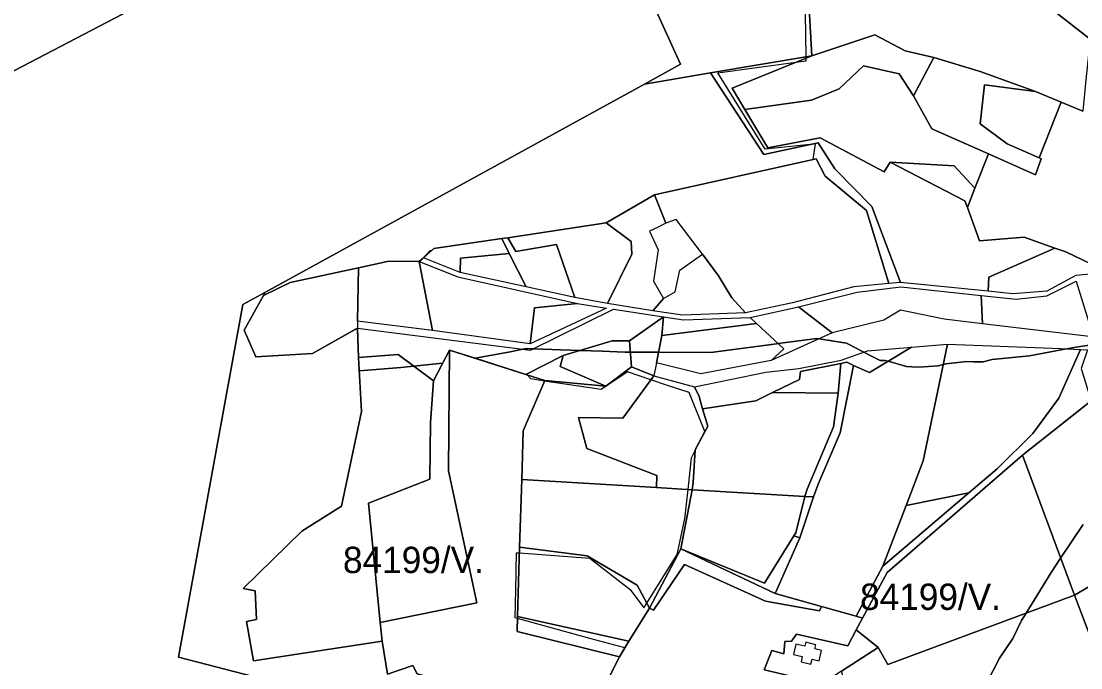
# Model space of a CAD drawing. Extents: x -477304 to -465429, y -1159113 to -1149210.
# Drawn here: x -472989 to -472386, y -1156419 to -1156050 of the extents above; entities that cross this region are included whole.
import ezdxf

# ---------------------------------------------------------------- set-up
doc = ezdxf.new("R2010")
doc.units = 0
for name, color, linetype in [('BPEJ_s', 7, 'Continuous'), ('orna_s', 7, 'Continuous'), ('PUPFL_s', 7, 'Continuous'), ('trav_porost_s', 7, 'Continuous'), ('zahrada_s', 7, 'Continuous')]:
    doc.layers.add(name, color=color, linetype=linetype)

msp = doc.modelspace()

# ---------------------------------------------------------------- linework, layer by layer
at = {"layer": 'BPEJ_s'}
for points in [[(-472783.69, -1156403.4), (-472857.08, -1156414.67), (-472860.9, -1156392.25), (-472855.32, -1156391.08), (-472856.05, -1156374.79), (-472862.8, -1156373.32), (-472829.43, -1156340.79), (-472806.88, -1156326.38), (-472795.42, -1156272.52), (-472796.68, -1156249.32), (-472797.09, -1156241.69), (-472797.76, -1156225.72), (-472798.86, -1156225.56), (-472823.38, -1156239.43), (-472855.75, -1156241.42), (-472862.23, -1156226.24), (-472851.22, -1156206.37), (-472836.19, -1156198.97), (-472797.18, -1156190.62), (-472779.89, -1156186.92), (-472762.54, -1156187.11), (-472762.43, -1156187.15), (-472761.79, -1156186.5), (-472761.33, -1156186.02), (-472756.36, -1156180.85), (-472755.48, -1156180.71), (-472754.25, -1156179.6), (-472715.56, -1156173.98), (-472712.19, -1156173.47), (-472656.08, -1156165.01), (-472628.5, -1156149.08), (-472538.14, -1156128.92), (-472536.75, -1156120.03), (-472539.92, -1156120.37), (-472565.47, -1156123.07), (-472592.5, -1156079.49), (-472547.96, -1156073.51), (-472542.16, -1156072.73), (-472542.18, -1156071.15), (-472542.19, -1156070.37), (-472542.83, -1156021.04)], [(-472380.9, -1156234.78), (-472389.45, -1156235.99), (-472393.92, -1156236.85), (-472403.85, -1156238.75), (-472414.98, -1156240.88), (-472436.25, -1156242.8), (-472441.35, -1156244.29), (-472446.78, -1156244.16), (-472450.71, -1156244.07), (-472462.62, -1156245.35), (-472464.11, -1156245.72), (-472466.87, -1156246.41), (-472477.93, -1156247.26), (-472481.99, -1156247.02), (-472484.95, -1156246.84), (-472495.49, -1156243.88), (-472495.93, -1156243.75), (-472497.07, -1156243.43), (-472500, -1156243.48), (-472504.6, -1156241.1), (-472509.25, -1156238.7), (-472510.86, -1156237.86), (-472513.69, -1156236.39), (-472519.18, -1156233.55), (-472534.75, -1156231.06), (-472536.07, -1156230.85), (-472558.09, -1156233.76), (-472559.05, -1156233.89), (-472596.55, -1156238.96), (-472626.28, -1156238.75), (-472642.36, -1156238.64), (-472645.54, -1156238.62), (-472658.35, -1156238.16), (-472670.95, -1156237.7), (-472681.9, -1156237.3), (-472697.47, -1156236.73), (-472701.29, -1156236.59), (-472702.5, -1156236.83), (-472703.48, -1156237.02), (-472711.8, -1156238.62), (-472730.78, -1156242.14), (-472745.34, -1156237.48), (-472749.25, -1156245.01), (-472773.06, -1156247.49), (-472796.68, -1156249.32), (-472797.09, -1156241.69), (-472797.76, -1156225.72), (-472798.86, -1156225.56), (-472823.38, -1156239.43), (-472855.75, -1156241.42), (-472862.23, -1156226.24), (-472851.22, -1156206.37), (-472836.19, -1156198.97), (-472797.18, -1156190.62), (-472779.89, -1156186.92), (-472762.54, -1156187.11), (-472762.43, -1156187.15), (-472761.79, -1156186.5), (-472761.33, -1156186.02), (-472756.36, -1156180.85), (-472755.48, -1156180.71), (-472754.25, -1156179.6), (-472715.56, -1156173.98), (-472712.19, -1156173.47), (-472656.08, -1156165.01), (-472628.5, -1156149.08), (-472538.14, -1156128.92), (-472536.75, -1156120.03), (-472539.92, -1156120.37), (-472565.47, -1156123.07), (-472592.5, -1156079.49), (-472547.96, -1156073.51), (-472542.16, -1156072.73), (-472542.18, -1156071.15), (-472542.19, -1156070.37), (-472542.83, -1156021.04)], [(-472653.86, -1156422.97), (-472648.55, -1156412.31), (-472645.39, -1156407.17), (-472665.48, -1156401.81), (-472706.65, -1156390.49), (-472707.88, -1156390.15), (-472707.59, -1156374.22), (-472707.2, -1156352.99), (-472705.51, -1156353.11), (-472665.31, -1156356.03), (-472642.33, -1156373.94), (-472634.56, -1156384.41), (-472632.94, -1156381.8), (-472615.64, -1156354), (-472611.25, -1156333.73), (-472609.45, -1156316.93), (-472607.53, -1156298.93), (-472605.38, -1156294.81), (-472605.35, -1156294.36), (-472599.83, -1156283.9), (-472608.89, -1156261.77), (-472621.76, -1156257.43), (-472630.61, -1156254.45), (-472644.02, -1156249.94), (-472658.89, -1156260.08), (-472691.19, -1156255.19), (-472699.09, -1156253.99), (-472701.03, -1156251.65), (-472701.87, -1156251.39), (-472730.78, -1156242.14), (-472711.8, -1156238.62), (-472703.48, -1156237.02), (-472702.5, -1156236.83), (-472701.29, -1156236.59), (-472697.47, -1156236.73), (-472681.9, -1156237.3), (-472670.95, -1156237.7), (-472658.35, -1156238.16), (-472645.54, -1156238.62), (-472642.36, -1156238.64), (-472626.28, -1156238.75), (-472596.55, -1156238.96), (-472559.05, -1156233.89), (-472558.09, -1156233.76), (-472536.07, -1156230.85), (-472534.75, -1156231.06), (-472519.18, -1156233.55), (-472513.69, -1156236.39), (-472510.86, -1156237.86), (-472509.25, -1156238.7), (-472504.6, -1156241.1), (-472500, -1156243.48), (-472497.07, -1156243.43), (-472495.93, -1156243.75), (-472495.49, -1156243.88), (-472484.95, -1156246.84), (-472481.99, -1156247.02), (-472477.93, -1156247.26), (-472466.87, -1156246.41)], [(-472653.86, -1156422.97), (-472648.55, -1156412.31), (-472645.39, -1156407.17), (-472665.48, -1156401.81), (-472706.65, -1156390.49), (-472707.88, -1156390.15), (-472707.59, -1156374.22), (-472707.2, -1156352.99), (-472705.51, -1156353.11), (-472665.31, -1156356.03), (-472642.33, -1156373.94), (-472634.56, -1156384.41), (-472632.94, -1156381.8), (-472615.64, -1156354), (-472611.25, -1156333.73), (-472609.45, -1156316.93), (-472607.53, -1156298.93), (-472605.38, -1156294.81), (-472605.35, -1156294.36), (-472599.83, -1156283.9), (-472608.89, -1156261.77), (-472621.76, -1156257.43), (-472630.61, -1156254.45), (-472644.02, -1156249.94), (-472658.89, -1156260.08), (-472691.19, -1156255.19), (-472699.09, -1156253.99), (-472701.03, -1156251.65), (-472701.87, -1156251.39), (-472730.78, -1156242.14), (-472745.34, -1156237.48), (-472749.25, -1156245.01), (-472754.43, -1156254.97), (-472756.23, -1156278.79), (-472756.49, -1156311.02), (-472791.47, -1156324.7), (-472784.76, -1156392.72), (-472783.69, -1156403.4)], [(-472466.87, -1156246.41), (-472464.11, -1156245.72), (-472462.62, -1156245.35), (-472450.71, -1156244.07), (-472446.78, -1156244.16), (-472441.35, -1156244.29), (-472436.25, -1156242.8), (-472414.98, -1156240.88), (-472403.85, -1156238.75), (-472393.92, -1156236.85), (-472389.45, -1156235.99), (-472380.9, -1156234.78)], [(-472442.84, -1156434.21), (-472431.99, -1156413.15), (-472424.33, -1156401.88), (-472419.44, -1156391.67), (-472416.89, -1156387.5), (-472402.64, -1156364.24), (-472397.17, -1156356.1), (-472384.35, -1156337.01)], [(-472384.35, -1156337.01), (-472397.17, -1156356.1), (-472402.64, -1156364.24), (-472416.89, -1156387.5), (-472419.44, -1156391.67), (-472424.33, -1156401.88), (-472431.99, -1156413.15), (-472442.84, -1156434.21)]]:
    msp.add_lwpolyline(points, dxfattribs=at)
msp.add_lwpolyline([(-472796.68, -1156249.32), (-472773.06, -1156247.49), (-472749.25, -1156245.01), (-472754.43, -1156254.97), (-472756.23, -1156278.79), (-472756.49, -1156311.02), (-472791.47, -1156324.7), (-472784.76, -1156392.72), (-472783.69, -1156403.4), (-472857.08, -1156414.67), (-472860.9, -1156392.25), (-472855.32, -1156391.08), (-472856.05, -1156374.79), (-472862.8, -1156373.32), (-472829.43, -1156340.79), (-472806.88, -1156326.38), (-472795.42, -1156272.52)], close=True, dxfattribs=at)
at = {"layer": 'orna_s'}
msp.add_lwpolyline([(-472369.7, -1156193.25), (-472394.23, -1156181.54), (-472400.57, -1156179.39), (-472417.89, -1156173.24), (-472443.37, -1156175.24), (-472450.31, -1156156.23), (-472446.05, -1156145.32), (-472438.36, -1156125.64), (-472411.45, -1156137.58), (-472408.35, -1156128.52), (-472409.48, -1156128.02), (-472396.81, -1156096.22), (-472384.44, -1156101.41)], dxfattribs=at)
at = {"layer": 'PUPFL_s'}
for points in [[(-472372.92, -1155973.76), (-472380.44, -1156060.35), (-472436.2, -1156016.59), (-472432.67, -1156012.32), (-472454.32, -1155971.24), (-472456.67, -1155966.79), (-472468.98, -1155957.86), (-472472.85, -1155948.47), (-472471.82, -1155944.17), (-472459.9, -1155923.31), (-472456.06, -1155912.05), (-472466.99, -1155889.19), (-472480.63, -1155893.13), (-472488.97, -1155894.11), (-472472.35, -1155859.71), (-472462.38, -1155879.94), (-472446.21, -1155918.25), (-472389.94, -1155949.24), (-472351.04, -1155947.16), (-472351.44, -1155972.58)], [(-473111.65, -1156073.71), (-473056.5, -1156049.27), (-473048.89, -1156045.89), (-473050.49, -1156023.91), (-473057.72, -1156010.51), (-473038.71, -1156011.58), (-473037.79, -1155982.27), (-473034.32, -1155981.8), (-473010.5, -1156006.64), (-472999.71, -1156000.27), (-472978.22, -1156014.28), (-472935.93, -1156034.53), (-472922.96, -1156041.59), (-473045.7, -1156105.54), (-473097.04, -1156103.37), (-473101, -1156113.09), (-473145.64, -1156142.47), (-473152.6, -1156129.97), (-473153.83, -1156074.08), (-473144.15, -1156046.2), (-473122.88, -1156061.84), (-473122.25, -1156069.17)], [(-472634.3, -1156085.9), (-472613.74, -1156074.61), (-472634.46, -1156028.9), (-472641.69, -1156013.27), (-472582.01, -1156023.28), (-472562.66, -1156023.79), (-472541.93, -1156016.78), (-472537.65, -1156016.92), (-472541.68, -1156019.13), (-472538.91, -1156069.82), (-472596.62, -1156079.6)], [(-472539.1, -1156095.16), (-472577.08, -1156100.48), (-472584.32, -1156088.34), (-472538.91, -1156069.82), (-472503.11, -1156057.92), (-472485.79, -1156067.04), (-472469.47, -1156070.86), (-472481.08, -1156092.58), (-472489.1, -1156080.05), (-472509.52, -1156075.62), (-472523.41, -1156088.65)], [(-472437.99, -1156196.01), (-472438.47, -1156204.03), (-472488.5, -1156198.92), (-472504.8, -1156155.61), (-472525.85, -1156134.23), (-472535.35, -1156119.39), (-472566.18, -1156125.99), (-472596.62, -1156079.6), (-472538.91, -1156069.82), (-472584.32, -1156088.34), (-472577.08, -1156100.48), (-472564.01, -1156122.32), (-472534.17, -1156116.61), (-472497.69, -1156135.92), (-472494.23, -1156130.49), (-472451.69, -1156152.44), (-472450.31, -1156156.23), (-472443.37, -1156175.24), (-472417.89, -1156173.24), (-472400.57, -1156179.39)], [(-472440.47, -1156086.27), (-472442.94, -1156108.52), (-472427.72, -1156119.91), (-472409.48, -1156128.02), (-472408.35, -1156128.52), (-472411.45, -1156137.58), (-472438.36, -1156125.64), (-472470.49, -1156111.38), (-472481.08, -1156092.58), (-472469.47, -1156070.86), (-472442.96, -1156078.74), (-472411.47, -1156090.18)], [(-472850.56, -1156204.67), (-472634.3, -1156085.9), (-472596.62, -1156079.6), (-472566.18, -1156125.99), (-472535.35, -1156119.39), (-472525.85, -1156134.23), (-472504.8, -1156155.61), (-472488.5, -1156198.92), (-472494.98, -1156199.54), (-472507.78, -1156158.06), (-472531.26, -1156138.35), (-472536.49, -1156128.55), (-472628.5, -1156149.08), (-472656.08, -1156165.01), (-472712.19, -1156173.47), (-472715.56, -1156173.98), (-472754.25, -1156179.6), (-472760.13, -1156184.93), (-472762.54, -1156187.11), (-472779.89, -1156186.92), (-472797.18, -1156190.62), (-472836.19, -1156198.97), (-472851.22, -1156206.37)], [(-472396.81, -1156096.22), (-472409.48, -1156128.02), (-472427.72, -1156119.91), (-472442.94, -1156108.52), (-472440.47, -1156086.27), (-472411.47, -1156090.18)], [(-472457.88, -1156132.45), (-472446.05, -1156145.32), (-472450.31, -1156156.23), (-472451.69, -1156152.44), (-472494.23, -1156130.49)], [(-472795.42, -1156272.52), (-472806.88, -1156326.38), (-472829.43, -1156340.79), (-472862.8, -1156373.32), (-472856.05, -1156374.79), (-472855.32, -1156391.08), (-472860.9, -1156392.25), (-472857.08, -1156414.67), (-472783.69, -1156403.4), (-472780.72, -1156422.2), (-472766.14, -1156417.35), (-472763.7, -1156422.02), (-472745.95, -1156426.91), (-472673.24, -1156461.81), (-472686.97, -1156467.54), (-472899.78, -1156412.46), (-472863.16, -1156211.61), (-472850.56, -1156204.67), (-472851.22, -1156206.37), (-472862.23, -1156226.24), (-472855.75, -1156241.42), (-472823.38, -1156239.43), (-472797.79, -1156224.95), (-472797.09, -1156241.69)], [(-472791.47, -1156324.7), (-472756.49, -1156311.02), (-472756.23, -1156278.79), (-472754.43, -1156254.97), (-472745.34, -1156237.48), (-472745.94, -1156306.31), (-472729.76, -1156381.6), (-472784.76, -1156392.72)], [(-472766.14, -1156417.35), (-472780.72, -1156422.2), (-472783.69, -1156403.4), (-472784.76, -1156392.72), (-472729.76, -1156381.6), (-472745.94, -1156306.31), (-472745.34, -1156237.48), (-472701.87, -1156251.39), (-472691.02, -1156254.78), (-472703.36, -1156283.5), (-472704.22, -1156311.22), (-472705.41, -1156349.79), (-472706.63, -1156389.44), (-472706.78, -1156397.96), (-472648.55, -1156412.31), (-472655.64, -1156426.53), (-472673.24, -1156461.81), (-472745.95, -1156426.91), (-472763.7, -1156422.02)], [(-472522.25, -1156243.28), (-472507.21, -1156237.98), (-472482.06, -1156235.85), (-472506.14, -1156250.25), (-472515.11, -1156246.22), (-472518.9, -1156244.49), (-472522.42, -1156245.19), (-472545.41, -1156249.71), (-472545.89, -1156254.21), (-472561.27, -1156261.71), (-472570.82, -1156266.36), (-472601.19, -1156271.05), (-472603.19, -1156263.97), (-472605.83, -1156258.48), (-472565.21, -1156250.13), (-472546.24, -1156248.06)], [(-472498.44, -1156360.61), (-472449.49, -1156318.95), (-472433.31, -1156305.17), (-472413.02, -1156285), (-472398.2, -1156264.85), (-472385.94, -1156237.24), (-472381.81, -1156237.45), (-472385.43, -1156248.04), (-472381.06, -1156262.33), (-472379.81, -1156266.43), (-472418.98, -1156297.42), (-472495.93, -1156364.31), (-472510.04, -1156390.25), (-472513.64, -1156389.2)], [(-472627.22, -1156308.93), (-472627.39, -1156315.85), (-472704.22, -1156311.22), (-472703.36, -1156283.5), (-472691.02, -1156254.78), (-472656.25, -1156258.16), (-472641.72, -1156247.08), (-472628.91, -1156252.13), (-472646.63, -1156276.32), (-472671.85, -1156276.02), (-472667.09, -1156293.57)], [(-472606.6, -1156312.91), (-472607.03, -1156317.08), (-472627.39, -1156315.85), (-472627.22, -1156308.93), (-472667.09, -1156293.57), (-472671.85, -1156276.02), (-472646.63, -1156276.32), (-472628.91, -1156252.13), (-472605.83, -1156258.48), (-472603.19, -1156263.97), (-472601.19, -1156271.05), (-472598.24, -1156280.9), (-472605.35, -1156294.36)], [(-472627.39, -1156315.85), (-472607.03, -1156317.08), (-472613.53, -1156350.7), (-472631.43, -1156384.65), (-472638.36, -1156371.53), (-472666.87, -1156354.86), (-472705.41, -1156349.79), (-472704.22, -1156311.22)], [(-472485.27, -1156326.07), (-472449.49, -1156318.95), (-472498.44, -1156360.61)], [(-472666.87, -1156354.86), (-472638.36, -1156371.53), (-472631.43, -1156384.65), (-472643.11, -1156403.47), (-472706.63, -1156389.44), (-472705.41, -1156349.79)], [(-472706.78, -1156397.96), (-472706.63, -1156389.44), (-472643.11, -1156403.47), (-472648.55, -1156412.31)]]:
    msp.add_lwpolyline(points, close=True, dxfattribs=at)
msp.add_lwpolyline([(-473100.49, -1156468.81), (-473078.33, -1156321.91), (-473045.7, -1156105.54), (-472922.96, -1156041.59), (-472836.38, -1155995.84), (-472780.83, -1155967.48), (-472747.87, -1155949.92), (-472687.19, -1155917.6), (-472670.13, -1155951.75), (-472641.69, -1156013.27), (-472634.46, -1156028.9), (-472613.74, -1156074.61), (-472634.3, -1156085.9), (-472850.56, -1156204.67), (-472863.16, -1156211.61), (-472899.78, -1156412.46), (-472686.97, -1156467.54)], dxfattribs=at)
at = {"layer": 'trav_porost_s'}
for points in [[(-472537.65, -1156016.92), (-472504.06, -1155998.51), (-472488.61, -1155990.04), (-472454.32, -1155971.24), (-472432.67, -1156012.32), (-472436.2, -1156016.59), (-472380.44, -1156060.35), (-472382.73, -1156083.45), (-472384.44, -1156101.41), (-472396.81, -1156096.22), (-472411.47, -1156090.18), (-472442.96, -1156078.74), (-472469.47, -1156070.86), (-472485.79, -1156067.04), (-472503.11, -1156057.92), (-472538.91, -1156069.82), (-472541.68, -1156019.13)], [(-472523.41, -1156088.65), (-472509.52, -1156075.62), (-472489.1, -1156080.05), (-472481.08, -1156092.58), (-472470.49, -1156111.38), (-472438.36, -1156125.64), (-472446.05, -1156145.32), (-472457.88, -1156132.45), (-472494.23, -1156130.49), (-472497.69, -1156135.92), (-472534.17, -1156116.61), (-472564.01, -1156122.32), (-472577.08, -1156100.48), (-472539.1, -1156095.16)], [(-472494.98, -1156199.54), (-472515.01, -1156201.45), (-472550, -1156210.52), (-472576.76, -1156216.29), (-472584.58, -1156207.68), (-472592.12, -1156195.14), (-472601.3, -1156182.88), (-472616.12, -1156163.09), (-472622.08, -1156165.16), (-472628.5, -1156149.08), (-472536.49, -1156128.55), (-472531.26, -1156138.35), (-472507.78, -1156158.06)], [(-472629.07, -1156198.2), (-472623.41, -1156208.09), (-472629.42, -1156215.07), (-472655.24, -1156211.02), (-472641.52, -1156182.82), (-472641.92, -1156175.62), (-472656.08, -1156165.01), (-472628.5, -1156149.08), (-472622.08, -1156165.16), (-472626.79, -1156167.67), (-472631.32, -1156169.75), (-472626.4, -1156180.44)], [(-472641.92, -1156175.62), (-472641.52, -1156182.82), (-472655.24, -1156211.02), (-472673.93, -1156207.61), (-472684.38, -1156177.28), (-472707.58, -1156181.3), (-472712.19, -1156173.47), (-472656.08, -1156165.01)], [(-472754.25, -1156179.6), (-472715.56, -1156173.98), (-472711.27, -1156182.52), (-472739.04, -1156185.21), (-472739.28, -1156193.3), (-472760.13, -1156184.93)], [(-472673.93, -1156207.61), (-472701.72, -1156201.53), (-472711.27, -1156182.52), (-472715.56, -1156173.98), (-472712.19, -1156173.47), (-472707.58, -1156181.3), (-472684.38, -1156177.28)], [(-472711.27, -1156182.52), (-472701.72, -1156201.53), (-472739.28, -1156193.3), (-472739.04, -1156185.21)], [(-472438.47, -1156204.03), (-472437.99, -1156196.01), (-472400.57, -1156179.39), (-472394.23, -1156181.54), (-472369.7, -1156193.25), (-472388.43, -1156195.08), (-472405.1, -1156203.89), (-472424.34, -1156205.48)], [(-472797.18, -1156190.62), (-472779.89, -1156186.92), (-472762.54, -1156187.11), (-472755.08, -1156226.37), (-472797.72, -1156220.96)], [(-472762.54, -1156187.11), (-472740.68, -1156195.85), (-472672.4, -1156210.94), (-472696.94, -1156213.52), (-472699.46, -1156234.01), (-472755.08, -1156226.37)], [(-472797.79, -1156224.95), (-472823.38, -1156239.43), (-472855.75, -1156241.42), (-472862.23, -1156226.24), (-472851.22, -1156206.37), (-472836.19, -1156198.97), (-472797.18, -1156190.62), (-472797.72, -1156220.96)], [(-472442.46, -1156206.34), (-472441.66, -1156222.63), (-472463.54, -1156219.97), (-472488.45, -1156214.68), (-472497.91, -1156220.43), (-472527.32, -1156227.72), (-472546.48, -1156212.79), (-472513.14, -1156204.6), (-472488.26, -1156201.55)], [(-472442.46, -1156206.34), (-472422.49, -1156208.43), (-472405.12, -1156206.55), (-472388.42, -1156198.16), (-472377.41, -1156233.43), (-472381.32, -1156236.02), (-472379.28, -1156230.01), (-472441.66, -1156222.63)], [(-472652.75, -1156232.29), (-472680.51, -1156240.54), (-472701.87, -1156251.39), (-472745.34, -1156237.48), (-472754.43, -1156254.97), (-472774.57, -1156240.07), (-472797.09, -1156241.69), (-472797.79, -1156224.95), (-472699.16, -1156237.57), (-472651.82, -1156214.14), (-472623.44, -1156218.56), (-472642.84, -1156232.33)], [(-472699.46, -1156234.01), (-472696.94, -1156213.52), (-472672.4, -1156210.94), (-472655.88, -1156213.55)], [(-472570.5, -1156222.3), (-472574.12, -1156218.95), (-472546.48, -1156212.79), (-472527.32, -1156227.72), (-472562.11, -1156243.37), (-472554.9, -1156236.72)], [(-472642.84, -1156232.33), (-472623.44, -1156218.56), (-472624.41, -1156229.2), (-472627.45, -1156244.71), (-472628.91, -1156252.13), (-472641.72, -1156247.08)], [(-472623.44, -1156218.56), (-472612.05, -1156220.34), (-472574.12, -1156218.95), (-472570.5, -1156222.3), (-472624.41, -1156229.2)], [(-472570.5, -1156222.3), (-472554.9, -1156236.72), (-472562.11, -1156243.37), (-472602.13, -1156251), (-472627.45, -1156244.71), (-472624.41, -1156229.2)], [(-472680.51, -1156240.54), (-472652.75, -1156232.29), (-472642.84, -1156232.33), (-472641.72, -1156247.08), (-472656.25, -1156258.16), (-472682.27, -1156246.81)], [(-472535.28, -1156313.96), (-472522.73, -1156284.75), (-472515.11, -1156246.22), (-472506.14, -1156250.25), (-472482.06, -1156235.85), (-472461.69, -1156234.13), (-472475.58, -1156300.67), (-472485.27, -1156326.07), (-472498.44, -1156360.61), (-472513.64, -1156389.2), (-472533.46, -1156383.61), (-472559.8, -1156376.18), (-472545.69, -1156344.5), (-472537.95, -1156321.2)], [(-472398.2, -1156264.85), (-472413.02, -1156285), (-472433.31, -1156305.17), (-472449.49, -1156318.95), (-472485.27, -1156326.07), (-472475.58, -1156300.67), (-472461.69, -1156234.13), (-472397.13, -1156236.69), (-472385.94, -1156237.24)], [(-472856.05, -1156374.79), (-472862.8, -1156373.32), (-472829.43, -1156340.79), (-472806.88, -1156326.38), (-472795.42, -1156272.52), (-472797.09, -1156241.69), (-472774.57, -1156240.07), (-472754.43, -1156254.97), (-472756.23, -1156278.79), (-472756.49, -1156311.02), (-472791.47, -1156324.7), (-472784.76, -1156392.72), (-472783.69, -1156403.4), (-472857.08, -1156414.67), (-472860.9, -1156392.25), (-472855.32, -1156391.08)], [(-472656.25, -1156258.16), (-472691.02, -1156254.78), (-472701.87, -1156251.39), (-472680.51, -1156240.54), (-472682.27, -1156246.81)], [(-472561.27, -1156261.71), (-472545.89, -1156254.21), (-472545.41, -1156249.71), (-472522.42, -1156245.19), (-472523.92, -1156262.01)], [(-472542.89, -1156320.95), (-472541.54, -1156316.76), (-472526.49, -1156281.34), (-472523.92, -1156262.01), (-472522.42, -1156245.19), (-472518.9, -1156244.49), (-472515.11, -1156246.22), (-472522.73, -1156284.75), (-472535.28, -1156313.96), (-472537.95, -1156321.2)], [(-472570.82, -1156266.36), (-472561.27, -1156261.71), (-472523.92, -1156262.01), (-472526.49, -1156281.34), (-472541.54, -1156316.76), (-472542.89, -1156320.95), (-472607.03, -1156317.08), (-472606.6, -1156312.91), (-472605.35, -1156294.36), (-472598.24, -1156280.9), (-472601.19, -1156271.05)], [(-472418.98, -1156297.42), (-472379.81, -1156266.43), (-472359.78, -1156330.55), (-472357.81, -1156336.86), (-472352.01, -1156355.41), (-472389.31, -1156377.26)], [(-472495.6, -1156416.72), (-472501.07, -1156407.1), (-472513.7, -1156396.98), (-472510.04, -1156390.25), (-472495.93, -1156364.31), (-472418.98, -1156297.42), (-472389.31, -1156377.26)], [(-472565.88, -1156370.27), (-472613.53, -1156350.7), (-472607.03, -1156317.08), (-472542.89, -1156320.95), (-472548.08, -1156341.76), (-472549.13, -1156343.45)], [(-472545.69, -1156344.5), (-472549.13, -1156343.45), (-472548.08, -1156341.76), (-472542.89, -1156320.95), (-472537.95, -1156321.2)], [(-472545.69, -1156344.5), (-472559.8, -1156376.18), (-472613.53, -1156350.7), (-472565.88, -1156370.27), (-472549.13, -1156343.45)], [(-472565.25, -1156380.57), (-472611.4, -1156359.69), (-472629.13, -1156385.75), (-472631.43, -1156384.65), (-472613.53, -1156350.7), (-472559.8, -1156376.18), (-472533.46, -1156383.61), (-472534.6, -1156386.16)], [(-472328.61, -1156413.2), (-472337.96, -1156418.34), (-472344.91, -1156422.16), (-472367.51, -1156434.56), (-472389.31, -1156377.26), (-472352.01, -1156355.41)], [(-472561.78, -1156408.65), (-472566.11, -1156419.68), (-472543.56, -1156425.03), (-472582.58, -1156452.7), (-472590.66, -1156461.78), (-472655.64, -1156426.53), (-472648.55, -1156412.31), (-472643.11, -1156403.47), (-472631.43, -1156384.65), (-472629.13, -1156385.75), (-472611.4, -1156359.69), (-472565.25, -1156380.57), (-472534.6, -1156386.16), (-472533.46, -1156383.61), (-472513.64, -1156389.2), (-472510.04, -1156390.25), (-472513.7, -1156396.98), (-472518.39, -1156406.05), (-472547.68, -1156399.33), (-472550.59, -1156403.35), (-472554.29, -1156403.53), (-472554.94, -1156410.64)], [(-472367.51, -1156434.56), (-472380, -1156441.42), (-472421.57, -1156464.24), (-472461.88, -1156486.38), (-472474.53, -1156493.02), (-472477.32, -1156494.49), (-472496.36, -1156504.48), (-472522.05, -1156420.47), (-472501.07, -1156407.1), (-472495.6, -1156416.72), (-472389.31, -1156377.26)], [(-472554.94, -1156410.64), (-472554.29, -1156403.53), (-472550.59, -1156403.35), (-472547.68, -1156399.33), (-472518.39, -1156406.05), (-472513.7, -1156396.98), (-472501.07, -1156407.1), (-472522.05, -1156420.47), (-472555.15, -1156441.88), (-472588.13, -1156463.15), (-472590.66, -1156461.78), (-472582.58, -1156452.7), (-472543.56, -1156425.03), (-472566.11, -1156419.68), (-472561.78, -1156408.65)], [(-472544.34, -1156412.22), (-472545.07, -1156415.22), (-472539.43, -1156416.59), (-472538.7, -1156413.59), (-472534.77, -1156414.55), (-472533.33, -1156408.66), (-472537.27, -1156407.7), (-472536.71, -1156405.41), (-472542.34, -1156404.04), (-472542.9, -1156406.33), (-472547.96, -1156405.09), (-472549.4, -1156410.98)]]:
    msp.add_lwpolyline(points, close=True, dxfattribs=at)
at = {"layer": 'zahrada_s'}
msp.add_lwpolyline([(-472614.16, -1156192.07), (-472606.94, -1156186.91), (-472601.3, -1156182.88), (-472592.12, -1156195.14), (-472584.58, -1156207.68), (-472576.76, -1156216.29), (-472612.58, -1156217.71), (-472629.42, -1156215.07), (-472623.41, -1156208.09), (-472616.73, -1156204.26)], close=True, dxfattribs=at)

# ---------------------------------------------------------------- texts
at = {"layer": 'BPEJ_s'}
for p in [(-472806.03, -1156364.6), (-472511.45, -1156385.6)]:
    msp.add_text('84199/V.', height=15, dxfattribs=at).set_placement(p)

doc.saveas('drawing.dxf')
